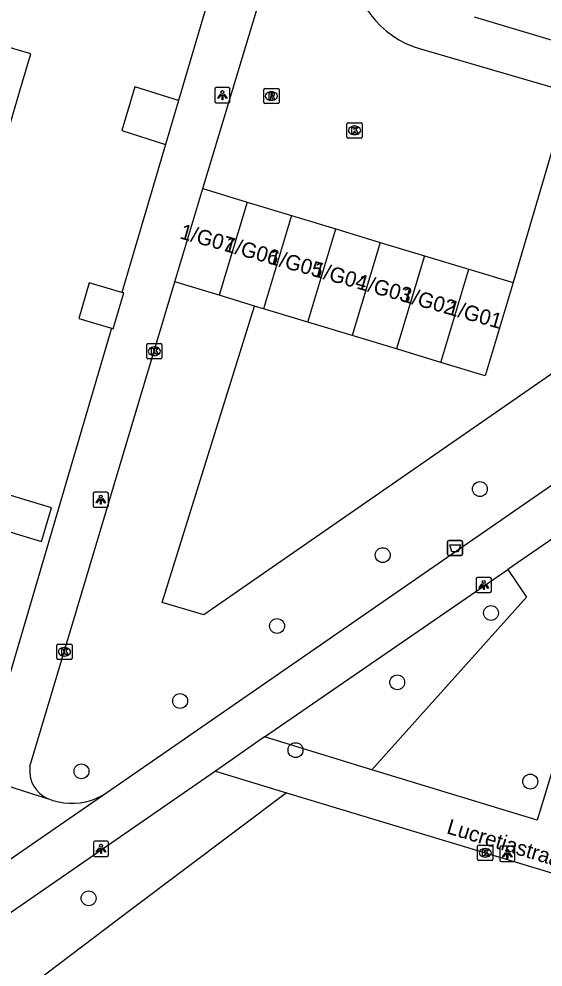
# Model space of a CAD drawing. Extents: x 162186 to 163152, y 385513 to 386513.
# Drawn here: x 162705.2 to 162739.6, y 386020.5 to 386082.7 of the extents above; entities that cross this region are included whole.
import ezdxf

# ---------------------------------------------------------------- set-up
doc = ezdxf.new("R2010")
doc.units = 0
for name, color, linetype in [('IMGEO_Afvalbak', 7, 'Continuous'), ('IMGEO_Boom', 7, 'Continuous'), ('IMGEO_Groenvoorziening', 7, 'Continuous'), ('IMGEO_Kolk', 7, 'Continuous'), ('IMGEO_Lichtpunt', 7, 'Continuous'), ('IMGEO_Openbare_ruimte_label', 7, 'Continuous'), ('IMGEO_Pand', 7, 'Continuous'), ('IMGEO_Pand_nummerreeks', 7, 'Continuous'), ('IMGEO_Rijbaan_lokaal_open', 7, 'Continuous'), ('IMGEO_Rioolput', 7, 'Continuous'), ('IMGEO_Voetpad_halfverhard', 7, 'Continuous'), ('IMGEO_Voetpad_open', 7, 'Continuous')]:
    doc.layers.add(name, color=color, linetype=linetype)

msp = doc.modelspace()

# ---------------------------------------------------------------- linework, layer by layer
at = {"layer": 'IMGEO_Afvalbak'}
for p, q in [((162733.301, 386047.595), (162733.301, 386048.395)), ((162733.301, 386048.395), (162733.301, 386047.595)), ((162733.401, 386048.495), (162734.191, 386048.495)), ((162734.191, 386048.495), (162733.401, 386048.495)), ((162734.291, 386048.395), (162734.291, 386047.595)), ((162734.291, 386047.595), (162734.291, 386048.395)), ((162734.191, 386047.495), (162733.401, 386047.495)), ((162733.401, 386047.495), (162734.191, 386047.495))]:
    msp.add_line(p, q, dxfattribs=at)
msp.add_lwpolyline([(162733.444, 386048.209), (162734.148, 386048.209), (162733.999, 386047.739), (162733.593, 386047.739), (162733.444, 386048.209)], dxfattribs=at)
for centre, start, end in [((162733.401, 386048.395), 90, 180), ((162733.401, 386048.395), 90, 180), ((162734.191, 386048.395), 0, 90), ((162734.191, 386048.395), 360, 90), ((162733.401, 386047.595), 180, 270), ((162733.401, 386047.595), 180, 270), ((162734.191, 386047.595), 270, 0), ((162734.191, 386047.595), 270, 0)]:
    msp.add_arc(centre, 0.1, start, end, dxfattribs=at)
at = {"layer": 'IMGEO_Boom'}
for centre in [(162735.427, 386051.866), (162729.048, 386047.528), (162736.16, 386043.728), (162722.111, 386042.872), (162729.998, 386039.175), (162715.745, 386037.95), (162723.32, 386034.723), (162709.265, 386033.332), (162738.736, 386032.658), (162709.733, 386024.991)]:
    msp.add_circle(centre, 0.489, dxfattribs=at)
at = {"layer": 'IMGEO_Groenvoorziening'}
for points in [[(162758.68, 386072.273), (162717.31, 386043.615), (162714.555, 386044.411), (162720.628, 386063.888)], [(162737.255, 386046.591), (162738.48, 386044.772), (162728.34, 386033.438)], [(162722.73, 386031.928), (162712.504, 386024.226), (162703.022, 386017.084), (162701.015, 386015.572), (162700.507, 386015.189), (162700.318, 386015.047)]]:
    msp.add_lwpolyline(points, dxfattribs=at)
at = {"layer": 'IMGEO_Kolk'}
for p, q in [((162726.698, 386074.995), (162726.698, 386075.847)), ((162726.773, 386075.921), (162727.625, 386075.921)), ((162727.699, 386075.847), (162727.699, 386074.995)), ((162727.186, 386075.701), (162727.211, 386075.701)), ((162727.625, 386074.921), (162726.773, 386074.921)), ((162727.209, 386075.141), (162727.184, 386075.141)), ((162713.547, 386060.492), (162713.547, 386061.344)), ((162713.622, 386061.418), (162714.474, 386061.418)), ((162714.035, 386061.198), (162714.06, 386061.198)), ((162714.548, 386061.344), (162714.548, 386060.492)), ((162714.474, 386060.418), (162713.622, 386060.418)), ((162714.058, 386060.638), (162714.033, 386060.638)), ((162707.647, 386040.753), (162707.647, 386041.605)), ((162707.722, 386041.679), (162708.574, 386041.679)), ((162708.648, 386041.605), (162708.648, 386040.753)), ((162708.135, 386041.459), (162708.16, 386041.459)), ((162708.574, 386040.679), (162707.722, 386040.679)), ((162708.158, 386040.899), (162708.133, 386040.899)), ((162735.355, 386028.479), (162736.207, 386028.479)), ((162735.28, 386027.553), (162735.28, 386028.405)), ((162735.768, 386028.259), (162735.793, 386028.259)), ((162736.281, 386028.405), (162736.281, 386027.553)), ((162736.207, 386027.479), (162735.355, 386027.479)), ((162735.791, 386027.699), (162735.766, 386027.699))]:
    msp.add_line(p, q, dxfattribs=at)
for points in [[(162726.698, 386074.995), (162726.698, 386075.847)], [(162726.773, 386075.921), (162727.625, 386075.921)], [(162727.699, 386075.847), (162727.699, 386074.995)], [(162727.019, 386075.621), (162727.142, 386075.621), (162727.142, 386075.47), (162727.272, 386075.621), (162727.436, 386075.621), (162727.29, 386075.47), (162727.443, 386075.221), (162727.291, 386075.221), (162727.206, 386075.385), (162727.142, 386075.318), (162727.142, 386075.221), (162727.019, 386075.221), (162727.019, 386075.621)], [(162727.625, 386074.921), (162726.773, 386074.921)], [(162713.547, 386060.492), (162713.547, 386061.344)], [(162713.622, 386061.418), (162714.474, 386061.418)], [(162713.868, 386061.118), (162713.991, 386061.118), (162713.991, 386060.967), (162714.121, 386061.118), (162714.285, 386061.118), (162714.139, 386060.967), (162714.292, 386060.718), (162714.14, 386060.718), (162714.055, 386060.882), (162713.991, 386060.815), (162713.991, 386060.718), (162713.868, 386060.718), (162713.868, 386061.118)], [(162714.548, 386061.344), (162714.548, 386060.492)], [(162714.474, 386060.418), (162713.622, 386060.418)], [(162707.647, 386040.753), (162707.647, 386041.605)], [(162707.722, 386041.679), (162708.574, 386041.679)], [(162708.648, 386041.605), (162708.648, 386040.753)], [(162707.968, 386041.379), (162708.091, 386041.379), (162708.091, 386041.228), (162708.221, 386041.379), (162708.385, 386041.379), (162708.239, 386041.228), (162708.392, 386040.979), (162708.24, 386040.979), (162708.155, 386041.143), (162708.091, 386041.076), (162708.091, 386040.979), (162707.968, 386040.979), (162707.968, 386041.379)], [(162708.574, 386040.679), (162707.722, 386040.679)], [(162735.355, 386028.479), (162736.207, 386028.479)], [(162735.28, 386027.553), (162735.28, 386028.405)], [(162735.601, 386028.179), (162735.724, 386028.179), (162735.724, 386028.028), (162735.854, 386028.179), (162736.018, 386028.179), (162735.872, 386028.028), (162736.025, 386027.779), (162735.873, 386027.779), (162735.788, 386027.943), (162735.724, 386027.876), (162735.724, 386027.779), (162735.601, 386027.779), (162735.601, 386028.179)], [(162736.281, 386028.405), (162736.281, 386027.553)], [(162736.207, 386027.479), (162735.355, 386027.479)]]:
    msp.add_lwpolyline(points, dxfattribs=at)
for centre, start, end in [((162726.775, 386075.845), 91.55205, 178.44795), ((162726.775, 386075.845), 91.55205, 178.44795), ((162727.623, 386075.845), 1.55205, 88.44795), ((162727.623, 386075.845), 1.55205, 88.44795), ((162726.775, 386074.997), 181.55205, 268.44795), ((162726.775, 386074.997), 181.55205, 268.44795), ((162727.623, 386074.997), 271.55205, 358.44795), ((162727.623, 386074.997), 271.55205, 358.44795), ((162713.624, 386061.342), 91.55205, 178.44795), ((162713.624, 386061.342), 91.55205, 178.44795), ((162714.472, 386061.342), 1.55205, 88.44795), ((162714.472, 386061.342), 1.55205, 88.44795), ((162713.624, 386060.494), 181.55205, 268.44795), ((162713.624, 386060.494), 181.55205, 268.44795), ((162714.472, 386060.494), 271.55205, 358.44795), ((162714.472, 386060.494), 271.55205, 358.44795), ((162707.724, 386041.603), 91.55205, 178.44795), ((162707.724, 386041.603), 91.55205, 178.44795), ((162708.572, 386041.603), 1.55205, 88.44795), ((162708.572, 386041.603), 1.55205, 88.44795), ((162707.724, 386040.755), 181.55205, 268.44795), ((162707.724, 386040.755), 181.55205, 268.44795), ((162708.572, 386040.755), 271.55205, 358.44795), ((162708.572, 386040.755), 271.55205, 358.44795), ((162735.357, 386028.403), 91.55205, 178.44795), ((162735.357, 386028.403), 91.55205, 178.44795), ((162736.205, 386028.403), 1.55205, 88.44795), ((162736.205, 386028.403), 1.55205, 88.44795), ((162735.357, 386027.555), 181.55205, 268.44795), ((162735.357, 386027.555), 181.55205, 268.44795), ((162736.205, 386027.555), 271.55205, 358.44795), ((162736.205, 386027.555), 271.55205, 358.44795)]:
    msp.add_arc(centre, 0.0765, start, end, dxfattribs=at)
for centre, major_axis, ratio, start_param, end_param in [((162727.185, 386075.421), (-0.387, 0.002), 0.722429, 4.712389, 7.853982), ((162727.21, 386075.421), (-0.39, 0.002), 0.717154, 1.570796, 4.712389), ((162714.034, 386060.918), (-0.387, 0.002), 0.722429, 4.712389, 7.853982), ((162714.059, 386060.918), (-0.39, 0.002), 0.717154, 1.570796, 4.712389), ((162708.134, 386041.179), (-0.387, 0.002), 0.722429, 4.712389, 7.853982), ((162708.159, 386041.179), (-0.39, 0.002), 0.717154, 1.570796, 4.712389), ((162735.767, 386027.979), (-0.387, 0.002), 0.722429, 4.712389, 7.853982), ((162735.792, 386027.979), (-0.39, 0.002), 0.717154, 1.570796, 4.712389)]:
    msp.add_ellipse(centre, major_axis=major_axis, ratio=ratio, start_param=start_param, end_param=end_param, dxfattribs=at)
at = {"layer": 'IMGEO_Lichtpunt'}
for p, q in [((162718.022, 386078.137), (162718.022, 386077.33)), ((162718.022, 386078.137), (162718.022, 386077.33)), ((162718.924, 386078.232), (162718.116, 386078.232)), ((162718.924, 386078.232), (162718.116, 386078.232)), ((162719.018, 386077.33), (162719.018, 386078.137)), ((162719.018, 386077.33), (162719.018, 386078.137)), ((162718.116, 386077.236), (162718.924, 386077.236)), ((162718.116, 386077.236), (162718.924, 386077.236)), ((162710.034, 386051.577), (162710.034, 386050.77)), ((162710.034, 386051.577), (162710.034, 386050.77)), ((162710.936, 386051.672), (162710.128, 386051.672)), ((162710.936, 386051.672), (162710.128, 386051.672)), ((162711.03, 386050.77), (162711.03, 386051.577)), ((162711.03, 386050.77), (162711.03, 386051.577)), ((162710.128, 386050.676), (162710.936, 386050.676)), ((162710.128, 386050.676), (162710.936, 386050.676)), ((162735.185, 386045.972), (162735.185, 386045.165)), ((162735.185, 386045.972), (162735.185, 386045.165)), ((162736.087, 386046.067), (162735.279, 386046.067)), ((162736.087, 386046.067), (162735.279, 386046.067)), ((162736.181, 386045.165), (162736.181, 386045.972)), ((162736.181, 386045.165), (162736.181, 386045.972)), ((162735.279, 386045.071), (162736.087, 386045.071)), ((162735.279, 386045.071), (162736.087, 386045.071)), ((162710.05, 386028.645), (162710.05, 386027.838)), ((162710.05, 386028.645), (162710.05, 386027.838)), ((162710.952, 386028.74), (162710.144, 386028.74)), ((162710.952, 386028.74), (162710.144, 386028.74)), ((162711.046, 386027.838), (162711.046, 386028.645)), ((162711.046, 386027.838), (162711.046, 386028.645)), ((162736.73, 386028.312), (162736.73, 386027.505)), ((162736.73, 386028.312), (162736.73, 386027.505)), ((162737.632, 386028.407), (162736.824, 386028.407)), ((162737.632, 386028.407), (162736.824, 386028.407)), ((162737.726, 386027.505), (162737.726, 386028.312)), ((162737.726, 386027.505), (162737.726, 386028.312)), ((162710.144, 386027.744), (162710.952, 386027.744)), ((162710.144, 386027.744), (162710.952, 386027.744)), ((162736.824, 386027.411), (162737.632, 386027.411)), ((162736.824, 386027.411), (162737.632, 386027.411))]:
    msp.add_line(p, q, dxfattribs=at)
for points in [[(162718.396, 386077.801), (162718.435, 386077.773), (162718.247, 386077.511), (162718.209, 386077.538), (162718.396, 386077.801)], [(162718.498, 386077.753), (162718.545, 386077.753), (162718.545, 386077.431), (162718.498, 386077.431), (162718.498, 386077.753)], [(162718.608, 386077.773), (162718.646, 386077.8), (162718.833, 386077.538), (162718.794, 386077.51), (162718.608, 386077.773)], [(162710.408, 386051.241), (162710.447, 386051.213), (162710.259, 386050.951), (162710.221, 386050.978), (162710.408, 386051.241)], [(162710.51, 386051.193), (162710.557, 386051.193), (162710.557, 386050.871), (162710.51, 386050.871), (162710.51, 386051.193)], [(162710.62, 386051.213), (162710.658, 386051.24), (162710.845, 386050.978), (162710.806, 386050.95), (162710.62, 386051.213)], [(162735.559, 386045.636), (162735.598, 386045.608), (162735.41, 386045.346), (162735.372, 386045.373), (162735.559, 386045.636)], [(162735.661, 386045.588), (162735.708, 386045.588), (162735.708, 386045.266), (162735.661, 386045.266), (162735.661, 386045.588)], [(162735.771, 386045.608), (162735.809, 386045.635), (162735.996, 386045.373), (162735.957, 386045.345), (162735.771, 386045.608)], [(162710.424, 386028.309), (162710.463, 386028.281), (162710.275, 386028.019), (162710.237, 386028.046), (162710.424, 386028.309)], [(162710.526, 386028.261), (162710.573, 386028.261), (162710.573, 386027.939), (162710.526, 386027.939), (162710.526, 386028.261)], [(162710.636, 386028.281), (162710.674, 386028.308), (162710.861, 386028.046), (162710.822, 386028.018), (162710.636, 386028.281)], [(162737.104, 386027.976), (162737.143, 386027.948), (162736.955, 386027.686), (162736.917, 386027.713), (162737.104, 386027.976)], [(162737.206, 386027.928), (162737.253, 386027.928), (162737.253, 386027.606), (162737.206, 386027.606), (162737.206, 386027.928)], [(162737.316, 386027.948), (162737.354, 386027.975), (162737.541, 386027.713), (162737.502, 386027.685), (162737.316, 386027.948)]]:
    msp.add_lwpolyline(points, dxfattribs=at)
for centre in [(162718.521, 386077.935), (162710.533, 386051.375), (162735.684, 386045.77), (162710.549, 386028.443), (162737.229, 386028.11)]:
    msp.add_circle(centre, 0.0994, dxfattribs=at)
for centre, start, end in [((162718.116, 386078.137), 90, 180), ((162718.116, 386078.137), 90, 180), ((162718.924, 386078.137), 0, 90), ((162718.924, 386078.137), 0, 90), ((162718.116, 386077.33), 180, 270), ((162718.116, 386077.33), 180, 270), ((162718.924, 386077.33), 270, 0), ((162718.924, 386077.33), 270, 360), ((162710.128, 386051.577), 90, 180), ((162710.128, 386051.577), 90, 180), ((162710.936, 386051.577), 0, 90), ((162710.936, 386051.577), 0, 90), ((162710.128, 386050.77), 180, 270), ((162710.128, 386050.77), 180, 270), ((162710.936, 386050.77), 270, 0), ((162710.936, 386050.77), 270, 360), ((162735.279, 386045.972), 90, 180), ((162735.279, 386045.972), 90, 180), ((162736.087, 386045.972), 0, 90), ((162736.087, 386045.972), 0, 90), ((162735.279, 386045.165), 180, 270), ((162735.279, 386045.165), 180, 270), ((162736.087, 386045.165), 270, 0), ((162736.087, 386045.165), 270, 360), ((162710.144, 386028.645), 90, 180), ((162710.144, 386028.645), 90, 180), ((162710.952, 386028.645), 0, 90), ((162710.952, 386028.645), 0, 90), ((162710.144, 386027.838), 180, 270), ((162710.144, 386027.838), 180, 270), ((162710.952, 386027.838), 270, 0), ((162710.952, 386027.838), 270, 360), ((162736.824, 386028.312), 90, 180), ((162736.824, 386028.312), 90, 180), ((162737.632, 386028.312), 0, 90), ((162737.632, 386028.312), 0, 90), ((162736.824, 386027.505), 180, 270), ((162736.824, 386027.505), 180, 270), ((162737.632, 386027.505), 270, 0), ((162737.632, 386027.505), 270, 360)]:
    msp.add_arc(centre, 0.0946, start, end, dxfattribs=at)
at = {"layer": 'IMGEO_Pand'}
for points in [[(162746.315, 386079.512), (162743.573, 386080.329), (162735.074, 386082.862)], [(162702.738, 386073.361), (162703.743, 386073.063), (162705.32, 386078.384), (162705.929, 386080.439), (162701.668, 386081.701)], [(162715.637, 386077.378), (162712.775, 386078.28), (162711.92, 386075.404), (162714.781, 386074.502)], [(162715.637, 386077.378), (162714.781, 386074.502)], [(162715.39, 386065.474), (162717.243, 386071.595)], [(162717.243, 386071.595), (162720.154, 386070.714)], [(162720.154, 386070.714), (162718.301, 386064.593)], [(162720.154, 386070.714), (162723.065, 386069.832)], [(162723.065, 386069.832), (162721.212, 386063.711)], [(162723.065, 386069.832), (162725.976, 386068.951)], [(162724.123, 386062.83), (162725.976, 386068.951)], [(162725.976, 386068.951), (162728.887, 386068.069)], [(162728.887, 386068.069), (162727.034, 386061.948)], [(162728.887, 386068.069), (162731.798, 386067.188)], [(162731.798, 386067.188), (162729.945, 386061.067)], [(162731.798, 386067.188), (162734.709, 386066.306)], [(162732.856, 386060.186), (162734.709, 386066.306)], [(162734.709, 386066.306), (162737.62, 386065.425)], [(162711.919, 386064.781), (162709.779, 386065.415), (162709.084, 386063.069), (162711.228, 386062.433)], [(162718.301, 386064.593), (162715.39, 386065.474)], [(162737.62, 386065.425), (162735.767, 386059.304), (162732.856, 386060.186)], [(162711.228, 386062.433), (162711.346, 386062.398), (162712.041, 386064.745), (162711.919, 386064.781)], [(162720.628, 386063.888), (162718.301, 386064.593)], [(162721.212, 386063.711), (162720.628, 386063.888)], [(162724.123, 386062.83), (162721.212, 386063.711)], [(162727.034, 386061.948), (162724.123, 386062.83)], [(162729.945, 386061.067), (162727.034, 386061.948)], [(162732.856, 386060.186), (162729.945, 386061.067)], [(162703.22, 386049.445), (162706.649, 386048.429), (162707.304, 386050.641), (162703.875, 386051.656), (162703.22, 386049.445)]]:
    msp.add_lwpolyline(points, dxfattribs=at)
at = {"layer": 'IMGEO_Rijbaan_lokaal_open'}
for points in [[(162717.243, 386071.595), (162725.891, 386100.255), (162730.846, 386117.114)], [(162731.535, 386080.772), (162741.294, 386077.935)], [(162741.294, 386077.935), (162737.62, 386065.425)]]:
    msp.add_lwpolyline(points, dxfattribs=at)
msp.add_arc((162733.219, 386086.736), 6.197, 179.23909, 254.22729, dxfattribs=at)
at = {"layer": 'IMGEO_Rioolput'}
for p, q in [((162721.237, 386077.252), (162721.237, 386078.104)), ((162721.312, 386078.178), (162722.164, 386078.178)), ((162721.725, 386077.958), (162721.75, 386077.958)), ((162722.238, 386078.104), (162722.238, 386077.252)), ((162722.164, 386077.178), (162721.312, 386077.178)), ((162721.748, 386077.398), (162721.723, 386077.398))]:
    msp.add_line(p, q, dxfattribs=at)
for points in [[(162721.237, 386077.252), (162721.237, 386078.104)], [(162721.312, 386078.178), (162722.164, 386078.178)], [(162721.826, 386077.876), (162721.574, 386077.878), (162721.574, 386077.478)], [(162721.752, 386077.797), (162721.698, 386077.797), (162721.698, 386077.716)], [(162721.698, 386077.716), (162721.75, 386077.716)], [(162722.238, 386078.104), (162722.238, 386077.252)], [(162722.164, 386077.178), (162721.312, 386077.178)], [(162721.574, 386077.478), (162721.698, 386077.478), (162721.698, 386077.64), (162721.709, 386077.64)], [(162721.756, 386077.611), (162721.827, 386077.478), (162721.967, 386077.478), (162721.902, 386077.604)]]:
    msp.add_lwpolyline(points, dxfattribs=at)
for centre, radius, start, end in [((162721.314, 386078.102), 0.0765, 91.55205, 178.44795), ((162721.314, 386078.102), 0.0765, 91.55205, 178.44795), ((162721.734, 386077.905), 0.19, 274.7715, 282.96867), ((162721.758, 386077.701), 0.0964, 77.00612, 93.18647), ((162721.772, 386077.758), 0.0378, 276.66336, 79.67722), ((162721.825, 386077.766), 0.109, 350.36119, 89.41601), ((162721.823, 386077.766), 0.112, 277.58423, 350.98172), ((162721.807, 386077.551), 0.108, 29.51342, 73.79051), ((162722.162, 386078.102), 0.0765, 1.55205, 88.44795), ((162722.162, 386078.102), 0.0765, 1.55205, 88.44795), ((162721.314, 386077.254), 0.0765, 181.55205, 268.44795), ((162721.314, 386077.254), 0.0765, 181.55205, 268.44795), ((162721.708, 386077.587), 0.0533, 26.02933, 88.69889), ((162722.162, 386077.254), 0.0765, 271.55205, 358.44795), ((162722.162, 386077.254), 0.0765, 271.55205, 358.44795)]:
    msp.add_arc(centre, radius, start, end, dxfattribs=at)
for centre, major_axis, ratio, start_param, end_param in [((162721.724, 386077.678), (-0.387, 0.002), 0.722429, 4.712389, 7.853982), ((162721.749, 386077.678), (-0.39, 0.002), 0.717154, 1.570796, 4.712389)]:
    msp.add_ellipse(centre, major_axis=major_axis, ratio=ratio, start_param=start_param, end_param=end_param, dxfattribs=at)
at = {"layer": 'IMGEO_Voetpad_halfverhard'}
for points in [[(162710.65, 386031.752), (162756.796, 386063.642), (162757.426, 386064.259)], [(162754.435, 386058.403), (162737.255, 386046.591)], [(162721.276, 386035.605), (162737.255, 386046.591)], [(162718.056, 386033.343), (162682.675, 386008.885)]]:
    msp.add_lwpolyline(points, dxfattribs=at)
at = {"layer": 'IMGEO_Voetpad_open'}
for points in [[(162717.814, 386084.744), (162715.637, 386077.378)], [(162714.781, 386074.502), (162711.919, 386064.781)], [(162705.881, 386033.637), (162715.39, 386065.474)], [(162711.228, 386062.433), (162703.157, 386035.017)], [(162742.152, 386036.767), (162741.29, 386037.011), (162739.19, 386030.113), (162728.34, 386033.438)], [(162721.276, 386035.605), (162718.056, 386033.343)], [(162728.34, 386033.438), (162721.276, 386035.605)], [(162700.828, 386033.514), (162707.08, 386031.526)], [(162718.056, 386033.343), (162722.73, 386031.928)], [(162702.847, 386026.374), (162710.65, 386031.752)], [(162710.65, 386031.752), (162710.517, 386031.677), (162710.196, 386031.524), (162709.863, 386031.4), (162709.52, 386031.305), (162709.17, 386031.242), (162708.816, 386031.211), (162708.46, 386031.211), (162708.106, 386031.243), (162707.756, 386031.307), (162707.413, 386031.401), (162707.08, 386031.526)], [(162722.73, 386031.928), (162768.405, 386018.122)]]:
    msp.add_lwpolyline(points, dxfattribs=at)
msp.add_arc((162707.859, 386033.364), 1.997, 172.15415, 247.03703, dxfattribs=at)

# ---------------------------------------------------------------- texts
at = {"layer": 'IMGEO_Openbare_ruimte_label'}
msp.add_text('Lucretiastraat', height=1, rotation=343.19645, dxfattribs=at).set_placement((162733.184, 386029.27))
at = {"layer": 'IMGEO_Pand_nummerreeks'}
for s, p in [('1/G07', (162715.662, 386068.342)), ('1/G06', (162718.569, 386067.52)), ('1/G05', (162721.475, 386066.697)), ('1/G04', (162724.381, 386065.874)), ('1/G03', (162727.287, 386065.051)), ('1/G02', (162730.188, 386064.23)), ('1/G01', (162733.206, 386063.375))]:
    msp.add_text(s, height=1, rotation=344.19031, dxfattribs=at).set_placement(p)

doc.saveas('drawing.dxf')
